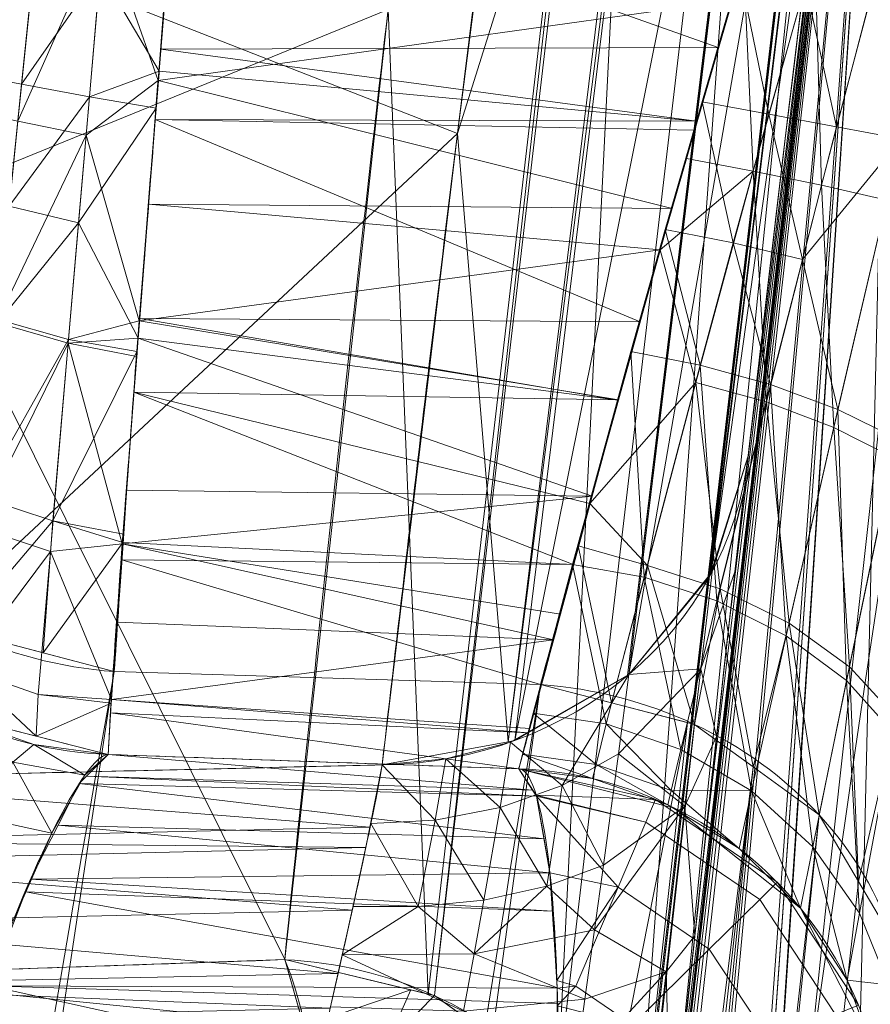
# Model space of a CAD drawing. Header units: millimetres. Extents: x -71 to 71, y -145 to 145.
# Tile 241 of 497: x -56.704 to -56.035, y 6.013 to 6.786. Entities that reach past the tile are written whole.
import ezdxf

# ---------------------------------------------------------------- set-up
doc = ezdxf.new("R2010")
doc.units = ezdxf.units.MM
doc.layers.add('1', color=7, linetype='CONTINUOUS')

msp = doc.modelspace()

# ---------------------------------------------------------------- linework, layer by layer
at = {"layer": '1', "color": 163, "linetype": 'Continuous', "lineweight": 13}
for p, q in [((-56.29443, 6.26392, 10.25511), (-56.62945, 6.27412, 10.24938)), ((-56.31161, 6.19778, 0), (-56.6342, 6.20904, 0)), ((-56.6342, 6.20904, 6.87179), (-56.6342, 6.20904, 0)), ((-56.31161, 6.19778, 0), (-56.31161, 6.19778, 6.82824))]:
    msp.add_line(p, q, dxfattribs=at)
at = {"layer": '1', "color": 163, "linetype": 'Continuous', "lineweight": 13, "extrusion": (-5.23961e-15, 1.15648e-14, -1)}
for centre, radius in [((0, 0, 144.00463), 61.01805), ((0, 0, 124.36979), 56.39529)]:
    msp.add_circle(centre, radius, dxfattribs=at)
at = {"layer": '1', "color": 163, "linetype": 'Continuous', "lineweight": 13}
msp.add_circle((0, 0, -145), 60.44338, dxfattribs=at)
at = {"layer": '1', "color": 163, "linetype": 'Continuous', "lineweight": 13, "extrusion": (-0.086746, -0.485243, -0.870066)}
msp.add_arc((-56.8855, 8.05137, -7.04975), 0.3, 83.16665, 180, dxfattribs=at)
at = {"layer": '1', "color": 163, "linetype": 'Continuous', "lineweight": 13, "extrusion": (-6.9592e-07, 2.43021e-08, -1)}
msp.add_arc((56.62373, 6.50886, 0.00004), 0.3, 272, 10.09416, dxfattribs=at)
at = {"layer": '1', "color": 163, "linetype": 'Continuous', "lineweight": 13, "extrusion": (-5.23961e-15, 1.15648e-14, -1)}
msp.add_arc((56.62373, 6.50886, -6.87179), 0.3, 272, 10.09416, dxfattribs=at)
at = {"layer": '1', "color": 163, "linetype": 'Continuous', "lineweight": 13, "extrusion": (-0.043873, -0.38217, 0.92305)}
msp.add_arc((-56.8, -8.94524, -21.4643), 0.3, 278.0507, 360, dxfattribs=at)
at = {"layer": '1', "color": 163, "linetype": 'Continuous', "lineweight": 13, "extrusion": (0.080491, 0.48569, 0.870417)}
msp.add_arc((56.52865, 7.97932, 7.43736), 0.3, 180, 276.20176, dxfattribs=at)
at = {"layer": '1', "color": 163, "linetype": 'Continuous', "lineweight": 13, "extrusion": (-1.16738e-07, -7.17124e-07, 1)}
msp.add_arc((-56.32208, 5.89796, 0), 0.3, 350.75416, 88, dxfattribs=at)
at = {"layer": '1', "color": 163, "linetype": 'Continuous', "lineweight": 13}
msp.add_arc((-56.32208, 5.89796, 6.82824), 0.3, 350.75416, 88, dxfattribs=at)
at = {"layer": '1', "color": 163, "linetype": 'Continuous', "lineweight": 13, "extrusion": (-0.990419, 0.034586, 0.133692)}
msp.add_arc((-3.92876, -0.78581, 56.89934), 0.3, 29.2775, 180, dxfattribs=at)
at = {"layer": '1', "color": 163, "linetype": 'Continuous', "lineweight": 13, "extrusion": (-0.039509, -0.386812, 0.921312)}
msp.add_arc((-56.8, -10.75058, -25.47324), 0.3, 360, 93.37432, dxfattribs=at)
at = {"layer": '1', "color": 163, "linetype": 'Continuous', "lineweight": 13, "extrusion": (-0.984819, -0.034391, 0.170143)}
msp.add_arc((-7.74007, -36.81973, 50.74544), 0.3, 0, 156.80298, dxfattribs=at)
at = {"layer": '1', "color": 163, "linetype": 'Continuous', "lineweight": 13}
for points, knots in [([(-56.5, 0, 18.81482), (-56.5, 0.85253, 18.81482), (-56.43969, 2.55754, 18.79919), (-56.08016, 5.94974, 18.70925), (-55.18827, 10.12383, 18.49387), (-53.45218, 14.92967, 18.08973), (-51.11648, 19.46228, 17.55493), (-48.25431, 23.65957, 16.89615), (-44.94083, 27.49542, 16.14452), (-41.24778, 30.94825, 15.33191), (-38.57396, 32.99249, 14.75639), (-37.19421, 33.94961, 14.46203)], [0, 0, 0, 0, 0.0625, 0.125, 0.25, 0.375, 0.5, 0.625, 0.75, 0.875, 1, 1, 1, 1]), ([(-56.32309, 7.54056, -31.08785), (-56.3541, 7.30003, -30.51496), (-56.38356, 7.05948, -29.942), (-56.44126, 6.5619, -28.75687), (-56.46928, 6.30488, -28.14468), (-56.49554, 6.04783, -27.53244)], [0, 0, 0, 0, 0.483511, 0.483511, 1, 1, 1, 1]), ([(-56.00922, 7.43084, -40.1881), (-56.38768, 4.57826, -40.186), (-56.64075, 0.13375, -40.18517), (-56.24041, -6.02094, -40.18873), (-55.54351, -10.71621, -40.19373), (-54.419, -15.45484, -40.20106), (-52.84663, -20.19211, -40.21073), (-50.8093, -24.88409, -40.22272), (-48.29613, -29.47759, -40.23704), (-45.29549, -33.91822, -40.25369), (-41.80192, -38.14185, -40.27267), (-37.8257, -42.09225, -40.29399), (-33.38333, -45.7042, -40.31763), (-28.49089, -48.9101, -40.34361), (-21.41016, -52.54962, -40.38134), (-15.53768, -54.48108, -40.41315), (-11.44577, -55.3284, -40.4359)], [0, 0, 0, 0, 0.125, 0.1875, 0.25, 0.3125, 0.375, 0.4375, 0.5, 0.5625, 0.625, 0.6875, 0.75, 0.8125, 0.875, 1, 1, 1, 1]), ([(-55.79206, 7.39856, -43.18009), (-56.02458, 5.64547, -43.17851), (-56.32217, 2.14528, -43.17632), (-56.27749, -3.08307, -43.1759), (-55.7447, -8.31717, -43.17833), (-54.72089, -13.50771, -43.18362), (-53.47375, -17.70598, -43.19032), (-52.24994, -20.97159, -43.197), (-51.21944, -23.37546, -43.20267), (-50.07212, -25.74001, -43.20902), (-48.38894, -28.83185, -43.21838), (-46.01474, -32.54916, -43.23166), (-42.79579, -36.67874, -43.24975), (-39.80591, -39.85509, -43.26661), (-37.22555, -42.23774, -43.2812), (-35.2025, -43.93723, -43.29266), (-33.10278, -45.54055, -43.30456), (-30.93842, -47.03881, -43.31684), (-28.72005, -48.42496, -43.32943), (-25.67963, -50.13476, -43.3467), (-22.51737, -51.63245, -43.36468), (-19.23183, -52.91447, -43.38338), (-15.89144, -54.03892, -43.4024), (-13.34178, -54.7035, -43.41692), (-11.63983, -55.06359, -43.42661)], [0, 0, 0, 0, 0.0625, 0.125, 0.1875, 0.25, 0.3125, 0.34375, 0.375, 0.40625, 0.4375, 0.5, 0.5625, 0.625, 0.65625, 0.6875, 0.71875, 0.75, 0.78125, 0.8125, 0.875, 0.90625, 0.9375, 1, 1, 1, 1]), ([(-56.00444, 7.24868), (-56.00444, 7.24868, -0.03511), (-56.00758, 7.24143, -0.10521), (-56.02326, 7.19981, -0.2392), (-56.05566, 7.10079, -0.38485), (-56.10774, 6.92666, -0.4981), (-56.16698, 6.72482, -0.53852), (-56.22439, 6.52205, -0.49962), (-56.2716, 6.34655, -0.38568), (-56.29827, 6.24644, -0.23968), (-56.30961, 6.20492, -0.10526), (-56.31161, 6.19778, -0.0351), (-56.31161, 6.19778)], [0, 0, 0, 0, 0.0625, 0.125, 0.25, 0.375, 0.5, 0.625, 0.75, 0.875, 0.9375, 1, 1, 1, 1]), ([(-56.29443, 6.26392, 10.25511), (-56.28692, 6.29242, 10.30639), (-56.2668, 6.3665, 10.39814), (-56.22609, 6.51399, 10.49236), (-56.17899, 6.68228, 10.5327), (-56.12865, 6.85386, 10.51852), (-56.08037, 7.0124, 10.44951), (-56.04021, 7.14246, 10.33263), (-56.01678, 7.21402, 10.20299), (-56.00635, 7.24361, 10.08859), (-56.00444, 7.24868, 10.02954), (-56.00444, 7.24868, 10)], [0, 0, 0, 0, 0.125, 0.25, 0.375, 0.5, 0.625, 0.75, 0.875, 0.9375, 1, 1, 1, 1]), ([(-56.6342, 6.20904), (-56.6342, 6.20904, -0.03345), (-56.63392, 6.21572, -0.10032), (-56.63173, 6.25468, -0.22896), (-56.62521, 6.34947, -0.37052), (-56.61196, 6.5193, -0.48377), (-56.59642, 6.71933, -0.5235), (-56.58013, 6.91931, -0.4838), (-56.5655, 7.08917, -0.37069), (-56.55859, 7.18363, -0.22892), (-56.5569, 7.22268, -0.10032), (-56.55683, 7.22939, -0.03345), (-56.55683, 7.22939)], [0, 0, 0, 0, 0.0625, 0.125, 0.25, 0.375, 0.5, 0.625, 0.75, 0.875, 0.9375, 1, 1, 1, 1]), ([(-56.41891, 6.20083, -23.36795), (-56.40678, 6.30654, -23.62326), (-56.39434, 6.41225, -23.87857), (-56.35448, 6.74301, -24.67746), (-56.326, 6.96806, -25.221), (-56.29614, 7.19308, -25.76448)], [0, 0, 0, 0, 0.319558, 0.319558, 1, 1, 1, 1]), ([(-56.62945, 6.27412, 10.24938), (-56.62945, 6.27411, 10.24936), (-56.62945, 6.2741, 10.24935), (-56.7402, 5.65453, 9.13843), (-56.83499, 5.03425, 8.02624), (-56.9929, 3.7928, 5.8003), (-57.05602, 3.17154, 4.68638), (-57.1119, 2.43849, 3.37203), (-57.1199, 2.32692, 3.172), (-57.12739, 2.21535, 2.97195)], [0, 0, 0, 0, 0.000007, 0.000007, 0.458826, 0.458826, 0.91765, 0.91765, 1, 1, 1, 1]), ([(-56.73657, 2.229, 3.02431), (-56.73103, 2.3318, 3.20854), (-56.72505, 2.43461, 3.39277), (-56.67988, 3.15922, 4.69127), (-56.6252, 3.78085, 5.80524), (-56.48387, 5.02311, 8.03145), (-56.3972, 5.64385, 9.14386), (-56.29444, 6.2639, 10.25507), (-56.29443, 6.26391, 10.25509), (-56.29443, 6.26392, 10.25511)], [0, 0, 0, 0, 0.076342, 0.076342, 0.538171, 0.538171, 0.999993, 0.999993, 1, 1, 1, 1]), ([(-56.6342, 6.20904, 6.87179), (-56.6521, 6.20967, 7.00938), (-56.69908, 6.11614, 7.13786), (-56.78295, 5.86541, 7.217), (-56.8145, 5.71988, 7.16157), (-56.81579, 5.65336, 7.04169)], [0, 0, 0, 0, 0.5, 0.5, 1, 1, 1, 1]), ([(-56.9041, 6.18948, -23.38485), (-56.80377, 6.19183, -23.38135), (-56.70344, 6.19417, -23.37786), (-56.54171, 6.19796, -23.37222), (-56.48031, 6.1994, -23.37008), (-56.41891, 6.20083, -23.36795)], [0, 0, 0, 0, 0.620355, 0.620355, 1, 1, 1, 1])]:
    msp.add_open_spline(points, degree=3, knots=knots, dxfattribs=at)
for points in [[(-56.4975, 0, -15.81462), (-56.49828, 2.48412, -15.81371), (-56.33594, 4.96823, -15.8128), (-56.00922, 7.43084, -15.8119)], [(-56.00922, 7.43084, -25.65028), (-56.05282, 7.10219, -24.85141), (-56.0935, 6.77316, -24.05255), (-56.13125, 6.4438, -23.25368)], [(-56.5, 0, -15.81462), (-56.50001, 2.51197, -14.9586), (-56.27881, 4.98782, -14.11209), (-55.85495, 7.40745, -13.2876)], [(-56.55683, 7.22939, 10), (-56.55683, 7.22939, 10.05605), (-56.55787, 7.2104, 10.16798), (-56.56373, 7.13031, 10.31818), (-56.57415, 7.00524, 10.43341), (-56.58631, 6.85022, 10.50303), (-56.5995, 6.68104, 10.51781), (-56.61271, 6.51585, 10.47833), (-56.62284, 6.37275, 10.38649), (-56.62749, 6.3015, 10.29826), (-56.62945, 6.27412, 10.24938)], [(-56.20731, 5.74104, -27.64889), (-56.15681, 6.23674, -28.83405), (-56.09972, 6.73177, -30.01922), (-56.03602, 7.22595, -31.20439)], [(-55.86788, 6.75016, -11.80996), (-55.97302, 6.19214, -12.1402), (-56.15721, 5.07276, -12.80332), (-56.35487, 3.38622, -13.80409), (-56.47359, 1.69452, -14.80862), (-56.5, 0.56488, -15.47936), (-56.5, 0, -15.81462)], [(-56.19183, 5.8931, -22.8847), (-56.1669, 6.13074, -22.88469), (-56.14185, 6.35228, -23.03143), (-56.13134, 6.44381, -23.25368)], [(-56.31161, 6.19778, 6.82824), (-56.41914, 6.20153, 6.84275), (-56.52667, 6.20529, 6.85727), (-56.6342, 6.20904, 6.87179)], [(-56.41891, 6.20083, -23.36795), (-56.42668, 6.15477, -23.25692), (-56.4519, 6.04311, -23.18398), (-56.47972, 5.92331, -23.18452)], [(-56.49554, 6.04783, -27.53244), (-56.61743, 6.04357, -27.51138), (-56.73932, 6.03932, -27.49032), (-56.86121, 6.03506, -27.46927)]]:
    msp.add_open_spline(points, degree=3, dxfattribs=at)
for points in [[(24.58454, 55.21777, -145), (-60.11226, -6.31805, -145), (-57.48507, 18.67803, -145)], [(24.58454, 55.21777, -145), (-35.52772, -48.89972, -145), (-52.3455, -30.22169, -145), (-60.11226, -6.31805, -145)], [(-60.68379, 6.37812, -144.00463), (-52.84319, 30.50903, -144.00463), (-52.3455, 30.22169, -145), (-60.11226, 6.31805, -145)], [(-54.13154, 0, -123.88345), (-51.48215, 16.72756, -123.88345), (-53.63511, 17.4271, -124.36979), (-56.39528, 0, -124.36979)], [(-53.85436, 8.64888, 33.56355), (-54.16802, 11.61452, 26.02735), (-56.31856, 1.03933, 24.85322)], [(-56.31856, 1.03933, 24.85322), (-54.16802, 11.61452, 26.02735), (-55.22529, 9.55675, 18.50467)], [(-55.53851, 9.79294, -124.36979), (-62.99786, 11.3444, -124.51795), (-62.41568, 2.68592, -124.47588)], [(-55.53851, -9.79294, -124.36979), (-55.53851, 9.79294, -124.36979), (-62.41568, 2.68592, -124.47588)], [(-55.22529, 9.55675, 18.50467), (-56.20156, 2.2368, 18.74215), (-56.31856, 1.03933, 24.85322)], [(-56.31856, 1.03933, 24.85322), (-55.92708, -1.76367, 30.57949), (-53.85436, 8.64888, 33.56355)], [(-56.5, 0, 18.81482), (-55.37807, 8.41129, 18.54184), (-56.47108, 1.44787, 10.76363)], [(-56.45956, 1.71205, 10.5824), (-56.47108, 1.44787, 10.76363), (-55.37807, 8.41129, 18.54184)], [(-56.45064, 1.89136, 10.31615), (-56.45956, 1.71205, 10.5824), (-55.37807, 8.41129, 18.54184)], [(-55.37807, 8.41129, 18.54184), (-55.88597, 6.65343, 10.8261), (-56.45064, 1.89136, 10.31615)], [(-56.41431, 6.79428, -29.31035), (-56.20891, 7.51237, -31.0935), (-56.38273, 6.02078, -27.53896)], [(-56.37769, 6.01957, -27.53925), (-56.38273, 6.02078, -27.53896), (-56.20891, 7.51237, -31.0935)], [(-56.37769, 6.01957, -27.53925), (-56.20891, 7.51237, -31.0935), (-56.20364, 7.51107, -31.09376)], [(-56.20364, 7.51107, -31.09376), (-56.28085, 5.95071, -27.56401), (-56.37769, 6.01957, -27.53925)], [(-56.20364, 7.51107, -31.09376), (-56.1061, 7.43998, -31.11833), (-56.28085, 5.95071, -27.56401)], [(-56.22086, 5.85251, -27.60267), (-56.28085, 5.95071, -27.56401), (-56.1061, 7.43998, -31.11833)], [(-56.1061, 7.43998, -31.11833), (-56.0469, 7.33929, -31.1574), (-56.22086, 5.85251, -27.60267)], [(-55.85495, 7.40745, -13.2876), (-56.00922, 7.43084, -15.8119), (-56.5, 0, -15.81462)], [(-56.40469, 3.25961, -22.88479), (-56.4975, 0, -15.81462), (-56.00922, 7.43084, -15.8119)], [(-56.49511, 0.539, -32.45649), (-56.00922, 7.43084, -40.1881), (-56.29814, -4.73695, -40.18814)], [(-56.49511, 0.539, -32.45649), (-56.49498, 0.75138, -32.41617), (-56.00922, 7.43084, -40.1881)], [(-56.41876, 3.02837, -32.4082), (-56.00922, 7.43084, -40.1881), (-56.49498, 0.75138, -32.41617)], [(-56.00922, 7.43084, -40.1881), (-56.41876, 3.02837, -32.4082), (-56.40469, 3.25961, -32.45656)], [(-56.00922, 7.43084, -40.1881), (-56.40469, 3.25961, -32.45656), (-56.26486, 5.14442, -32.4566)], [(-56.00922, 7.43084, -15.8119), (-56.19161, 5.89308, -22.8847), (-56.40469, 3.25961, -22.88479)], [(-56.26486, 5.14442, -32.4566), (-56.24541, 5.35736, -32.41618), (-56.00922, 7.43084, -40.1881)], [(-56.26145, -3.19189, -40.18814), (-56.00922, 7.43084, -40.1881), (-55.79206, 7.39856, -43.18013)], [(-56.24541, 5.35736, -32.41618), (-56.22534, 5.56403, -32.2807), (-56.00922, 7.43084, -40.1881)], [(-56.00922, 7.43084, -40.1881), (-56.22534, 5.56403, -32.2807), (-56.21251, 5.69253, -32.09246)], [(-56.00922, 7.43084, -31.69502), (-56.21251, 5.69253, -32.09246), (-56.20731, 5.74104, -31.85898)], [(-56.21251, 5.69253, -32.09246), (-56.00922, 7.43084, -31.69502), (-56.00922, 7.43084, -40.1881)], [(-56.02271, 7.3284, -31.44971), (-56.00922, 7.43084, -31.69502), (-56.20731, 5.74104, -31.85898)], [(-56.00922, 7.43084, -15.8119), (-56.16665, 6.12802, -22.9339), (-56.19161, 5.89308, -22.8847)], [(-56.00922, 7.43084, -15.8119), (-56.14675, 6.30781, -23.05401), (-56.16665, 6.12802, -22.9339)], [(-56.16045, 6.3522, -23.29299), (-56.13134, 6.44381, -23.25368), (-56.00922, 7.43084, -25.65028)], [(-56.00922, 7.43084, -25.65028), (-56.03941, 7.34067, -25.68927), (-56.16045, 6.3522, -23.29299)], [(-56.13125, 6.4438, -23.25368), (-56.14675, 6.30781, -23.05401), (-56.00922, 7.43084, -15.8119)], [(-56.00922, 7.43084, -15.8119), (-56.00922, 7.43084, -25.65028), (-56.13125, 6.4438, -23.25368)], [(-55.86141, 7.0788, -12.54878), (-55.85495, 7.40745, -13.2876), (-56.1776, 3.70227, -14.55161)], [(-55.79206, 7.39856, -43.18013), (-56.06467, -3.17777, -43.17713), (-56.26145, -3.19189, -40.18814)], [(-56.22507, 6.2718, -23.32935), (-56.04021, 7.33827, -25.6903), (-56.10415, 7.26204, -25.72538)], [(-56.22507, 6.2718, -23.32935), (-56.16124, 6.34968, -23.29407), (-56.04021, 7.33827, -25.6903)], [(-56.2203, 5.84775, -27.60464), (-56.22086, 5.85251, -27.60267), (-56.0469, 7.33929, -31.1574)], [(-56.0469, 7.33929, -31.1574), (-56.04642, 7.33429, -31.15947), (-56.2203, 5.84775, -27.60464)], [(-56.20756, 5.74107, -27.64889), (-56.2203, 5.84775, -27.60464), (-56.04642, 7.33429, -31.15947)], [(-56.04642, 7.33429, -31.15947), (-56.03602, 7.22595, -31.20439), (-56.20756, 5.74107, -27.64889)], [(-56.16124, 6.34968, -23.29407), (-56.16045, 6.3522, -23.29299), (-56.03941, 7.34067, -25.68927)], [(-56.03941, 7.34067, -25.68927), (-56.04021, 7.33827, -25.6903), (-56.16124, 6.34968, -23.29407)], [(-56.20731, 5.74104, -31.85898), (-56.03602, 7.22595, -31.20439), (-56.02271, 7.3284, -31.44971)], [(-56.31474, 6.21999, -23.35506), (-56.10526, 7.26141, -25.7257), (-56.19313, 7.21156, -25.75117)], [(-56.31474, 6.21999, -23.35506), (-56.22618, 6.27115, -23.32967), (-56.10526, 7.26141, -25.7257)], [(-56.10415, 7.26204, -25.72538), (-56.22618, 6.27115, -23.32967), (-56.22507, 6.2718, -23.32935)], [(-56.10415, 7.26204, -25.72538), (-56.10526, 7.26141, -25.7257), (-56.22618, 6.27115, -23.32967)], [(-56.41431, 6.79428, -29.31035), (-56.79068, 6.64092, -28.91281), (-56.71361, 7.24665, -30.35606)], [(-56.20731, 5.74104, -31.85898), (-56.20731, 5.74104, -27.64889), (-56.03602, 7.22595, -31.20439)], [(-56.19828, 7.21064, -25.75183), (-56.29614, 7.19308, -25.76448), (-56.35974, 6.69699, -24.56631)], [(-56.35974, 6.69699, -24.56631), (-56.32002, 6.21902, -23.35571), (-56.19828, 7.21064, -25.75183)], [(-56.19313, 7.21156, -25.75117), (-56.32002, 6.21902, -23.35571), (-56.31474, 6.21999, -23.35506)], [(-56.19313, 7.21156, -25.75117), (-56.19828, 7.21064, -25.75183), (-56.32002, 6.21902, -23.35571)], [(-56.82809, 6.88014, -25.05368), (-56.35974, 6.69699, -24.56631), (-56.29614, 7.19308, -25.76448)], [(-55.86141, 7.0788, -12.54878), (-56.33354, 3.54901, -14.17679), (-56.18406, 3.3738, -13.81305)], [(-56.1776, 3.70227, -14.55161), (-56.33354, 3.54901, -14.17679), (-55.86141, 7.0788, -12.54878)], [(-56.18406, 3.3738, -13.81305), (-55.86788, 6.75016, -11.80996), (-55.86141, 7.0788, -12.54878)], [(-56.68351, 6.91947, -0.44355), (-56.70231, 6.73581, -0.48638), (-56.75326, 6.74546, -0.45792)], [(-56.75326, 6.74546, -0.45792), (-56.73263, 6.91745, -0.41611), (-56.68351, 6.91947, -0.44355)], [(-56.64048, 6.82457, -0.49225), (-56.70231, 6.73581, -0.48638), (-56.68351, 6.91947, -0.44355)], [(-56.58073, 6.91062, -0.46755), (-56.59426, 6.74594, -0.50957), (-56.64048, 6.82457, -0.49225)], [(-56.15501, 6.76446, -0.5157), (-56.59283, 6.76332, -0.50514), (-56.58034, 6.9153, -0.46636)], [(-56.58034, 6.9153, -0.46636), (-56.11875, 6.88852, -0.49853), (-56.15501, 6.76446, -0.5157)], [(-56.00697, 6.91024, -0.51072), (-56.06188, 6.70215, -0.54929), (-56.08628, 6.81406, -0.52285)], [(-56.01101, 6.69271, -0.57779), (-56.06188, 6.70215, -0.54929), (-56.00697, 6.91024, -0.51072)], [(-56.35974, 6.69699, -24.56631), (-56.82809, 6.88014, -25.05368), (-56.9041, 6.18948, -23.38485)], [(-56.68912, 6.86398, 10.46589), (-56.73881, 6.86568, 10.4376), (-56.75649, 6.718, 10.45741)], [(-56.75649, 6.718, 10.45741), (-56.70526, 6.70659, 10.48553), (-56.68912, 6.86398, 10.46589)], [(-56.6373, 6.85922, 10.48413), (-56.68912, 6.86398, 10.46589), (-56.70526, 6.70659, 10.48553)], [(-56.70526, 6.70659, 10.48553), (-56.65163, 6.69554, 10.50228), (-56.6373, 6.85922, 10.48413)], [(-56.6373, 6.85922, 10.48413), (-56.65163, 6.69554, 10.50228), (-56.59496, 6.73867, 10.50985)], [(-56.59496, 6.73867, 10.50985), (-56.58635, 6.84945, 10.48231), (-56.6373, 6.85922, 10.48413)], [(-56.12733, 6.66736, 10.52816), (-56.07888, 6.84069, 10.51866), (-56.13503, 6.83159, 10.51394)], [(-56.07888, 6.84069, 10.51866), (-56.12733, 6.66736, 10.52816), (-56.07361, 6.65631, 10.54502)], [(-56.07361, 6.65631, 10.54502), (-56.02708, 6.83531, 10.53694), (-56.07888, 6.84069, 10.51866)], [(-56.13503, 6.83159, 10.51394), (-56.17969, 6.67723, 10.51251), (-56.12733, 6.66736, 10.52816)], [(-56.02708, 6.83531, 10.53694), (-56.07361, 6.65631, 10.54502), (-56.02229, 6.64464, 10.5732)], [(-56.64048, 6.82457, -0.49225), (-56.64902, 6.72584, -0.50364), (-56.70231, 6.73581, -0.48638)], [(-56.64902, 6.72584, -0.50364), (-56.64048, 6.82457, -0.49225), (-56.59426, 6.74594, -0.50957)], [(-56.11509, 6.71203, -0.53196), (-56.16752, 6.72179, -0.52524), (-56.13768, 6.82211, -0.51487)], [(-56.13768, 6.82211, -0.51487), (-56.08628, 6.81406, -0.52285), (-56.11509, 6.71203, -0.53196)], [(-56.06188, 6.70215, -0.54929), (-56.11509, 6.71203, -0.53196), (-56.08628, 6.81406, -0.52285)], [(-56.14378, 6.80134, 10.51366), (-56.59045, 6.79672, 10.49542), (-56.59496, 6.73867, 10.50985)], [(-56.59496, 6.73867, 10.50985), (-56.19106, 6.63796, 10.51215), (-56.14378, 6.80134, 10.51366)], [(-56.79068, 6.64092, -28.91281), (-56.41431, 6.79428, -29.31035), (-56.49554, 6.04783, -27.53244)], [(-56.38273, 6.02078, -27.53896), (-56.49554, 6.04783, -27.53244), (-56.41431, 6.79428, -29.31035)], [(-56.17193, 6.70655, -0.52371), (-56.59426, 6.74594, -0.50957), (-56.59283, 6.76332, -0.50514)], [(-56.59283, 6.76332, -0.50514), (-56.15501, 6.76446, -0.5157), (-56.17193, 6.70655, -0.52371)], [(-56.59426, 6.74594, -0.50957), (-56.59651, 6.71696, -0.50497), (-56.64902, 6.72584, -0.50364)], [(-56.17193, 6.70655, -0.52371), (-56.59721, 6.70806, -0.50355), (-56.59426, 6.74594, -0.50957)], [(-55.86788, 6.75016, -11.80996), (-56.5, 0, -15.81462), (-55.93993, 6.356, -0.76468)], [(-56.75326, 6.74546, -0.45792), (-56.70231, 6.73581, -0.48638), (-56.71196, 6.63994, -0.47878)], [(-56.60984, 6.54985, 10.4813), (-56.59496, 6.73867, 10.50985), (-56.65163, 6.69554, 10.50228)], [(-56.59496, 6.73867, 10.50985), (-56.60262, 6.64142, 10.49515), (-56.19106, 6.63796, 10.51215)], [(-56.71196, 6.63994, -0.47878), (-56.70231, 6.73581, -0.48638), (-56.64902, 6.72584, -0.50364)], [(-56.64902, 6.72584, -0.50364), (-56.65752, 6.62667, -0.49437), (-56.71196, 6.63994, -0.47878)], [(-56.65752, 6.62667, -0.49437), (-56.64902, 6.72584, -0.50364), (-56.59651, 6.71696, -0.50497)], [(-56.59651, 6.71696, -0.50497), (-56.61059, 6.53606, -0.47624), (-56.65752, 6.62667, -0.49437)], [(-56.14304, 6.61097, -0.51946), (-56.19654, 6.62159, -0.51429), (-56.16752, 6.72179, -0.52524)], [(-56.16752, 6.72179, -0.52524), (-56.11509, 6.71203, -0.53196), (-56.14304, 6.61097, -0.51946)], [(-56.21622, 6.54903, -0.48543), (-56.60938, 6.55169, -0.47872), (-56.59721, 6.70806, -0.50355)], [(-56.59721, 6.70806, -0.50355), (-56.174, 6.69947, -0.52469), (-56.21622, 6.54903, -0.48543)], [(-56.59721, 6.70806, -0.50355), (-56.17193, 6.70655, -0.52371), (-56.174, 6.69947, -0.52469)], [(-56.0887, 6.59807, -0.5354), (-56.14304, 6.61097, -0.51946), (-56.11509, 6.71203, -0.53196)], [(-56.11509, 6.71203, -0.53196), (-56.06188, 6.70215, -0.54929), (-56.0887, 6.59807, -0.5354)], [(-56.65163, 6.69554, 10.50228), (-56.70526, 6.70659, 10.48553), (-56.72103, 6.5509, 10.45336)], [(-56.0887, 6.59807, -0.5354), (-56.06188, 6.70215, -0.54929), (-56.01101, 6.69271, -0.57779)], [(-56.9041, 6.18948, -23.38485), (-56.41891, 6.20083, -23.36795), (-56.35974, 6.69699, -24.56631)], [(-56.72103, 6.5509, 10.45336), (-56.66555, 6.53503, 10.46679), (-56.65163, 6.69554, 10.50228)], [(-56.65163, 6.69554, 10.50228), (-56.66555, 6.53503, 10.46679), (-56.60984, 6.54985, 10.4813)], [(-56.35974, 6.69699, -24.56631), (-56.41891, 6.20083, -23.36795), (-56.32002, 6.21902, -23.35571)], [(-56.01101, 6.69271, -0.57779), (-56.06083, 6.48012, -0.52687), (-56.0887, 6.59807, -0.5354)], [(-56.01445, 6.45726, -0.56294), (-56.06083, 6.48012, -0.52687), (-56.01101, 6.69271, -0.57779)], [(-56.12733, 6.66736, 10.52816), (-56.17969, 6.67723, 10.51251), (-56.20047, 6.60544, 10.51185)], [(-56.20047, 6.60544, 10.51185), (-56.17237, 6.50139, 10.48196), (-56.12733, 6.66736, 10.52816)], [(-56.12733, 6.66736, 10.52816), (-56.17237, 6.50139, 10.48196), (-56.1168, 6.48601, 10.49572)], [(-56.1168, 6.48601, 10.49572), (-56.07361, 6.65631, 10.54502), (-56.12733, 6.66736, 10.52816)], [(-56.45064, 1.89136, 10.31615), (-55.88597, 6.65343, 10.8261), (-55.94293, 6.33904, 10.7553)], [(-56.07361, 6.65631, 10.54502), (-56.1168, 6.48601, 10.49572), (-56.06386, 6.46602, 10.52072)], [(-56.06386, 6.46602, 10.52072), (-56.02229, 6.64464, 10.5732), (-56.07361, 6.65631, 10.54502)], [(-56.49554, 6.04783, -27.53244), (-56.86121, 6.03506, -27.46927), (-56.79068, 6.64092, -28.91281)], [(-56.72117, 6.54818, -0.45222), (-56.71196, 6.63994, -0.47878), (-56.65752, 6.62667, -0.49437)], [(-56.20047, 6.60544, 10.51185), (-56.60262, 6.64142, 10.49515), (-56.60984, 6.54985, 10.4813)], [(-56.20047, 6.60544, 10.51185), (-56.19106, 6.63796, 10.51215), (-56.60262, 6.64142, 10.49515)], [(-56.02229, 6.64464, 10.5732), (-56.06386, 6.46602, 10.52072), (-56.01741, 6.4423, 10.55642)], [(-56.65752, 6.62667, -0.49437), (-56.6656, 6.5323, -0.46559), (-56.72117, 6.54818, -0.45222)], [(-56.6656, 6.5323, -0.46559), (-56.65752, 6.62667, -0.49437), (-56.61059, 6.53606, -0.47624)], [(-56.16907, 6.51495, -0.48724), (-56.22358, 6.52577, -0.48346), (-56.19654, 6.62159, -0.51429)], [(-56.19654, 6.62159, -0.51429), (-56.14304, 6.61097, -0.51946), (-56.16907, 6.51495, -0.48724)], [(-56.11364, 6.49965, -0.50145), (-56.16907, 6.51495, -0.48724), (-56.14304, 6.61097, -0.51946)], [(-56.14304, 6.61097, -0.51946), (-56.0887, 6.59807, -0.5354), (-56.11364, 6.49965, -0.50145)], [(-56.60984, 6.54985, 10.4813), (-56.2331, 6.4878, 10.45687), (-56.20047, 6.60544, 10.51185)], [(-56.17237, 6.50139, 10.48196), (-56.20047, 6.60544, 10.51185), (-56.25574, 6.40619, 10.41873)], [(-56.06083, 6.48012, -0.52687), (-56.11364, 6.49965, -0.50145), (-56.0887, 6.59807, -0.5354)], [(-56.73721, 6.38776, -0.34859), (-56.72117, 6.54818, -0.45222), (-56.6656, 6.5323, -0.46559)], [(-56.66555, 6.53503, 10.46679), (-56.72103, 6.5509, 10.45336), (-56.73501, 6.41145, 10.37198)], [(-56.66555, 6.53503, 10.46679), (-56.61162, 6.52553, 10.46674), (-56.60984, 6.54985, 10.4813)], [(-56.60984, 6.54985, 10.4813), (-56.61396, 6.4937, 10.44768), (-56.2331, 6.4878, 10.45687)], [(-56.61059, 6.53606, -0.47624), (-56.60938, 6.55169, -0.47872), (-56.23354, 6.4873, -0.46931)], [(-56.60938, 6.55169, -0.47872), (-56.21622, 6.54903, -0.48543), (-56.23354, 6.4873, -0.46931)], [(-56.6656, 6.5323, -0.46559), (-56.67961, 6.36856, -0.35687), (-56.73721, 6.38776, -0.34859)], [(-56.73501, 6.41145, 10.37198), (-56.67778, 6.39252, 10.38137), (-56.66555, 6.53503, 10.46679)], [(-56.62313, 6.37453, -0.37614), (-56.67961, 6.36856, -0.35687), (-56.6656, 6.5323, -0.46559)], [(-56.61162, 6.52553, 10.46674), (-56.66555, 6.53503, 10.46679), (-56.67778, 6.39252, 10.38137)], [(-56.61059, 6.53606, -0.47624), (-56.6117, 6.5218, -0.4674), (-56.6656, 6.5323, -0.46559)], [(-56.6656, 6.5323, -0.46559), (-56.6117, 6.5218, -0.4674), (-56.62313, 6.37453, -0.37614)], [(-56.25384, 6.41203, -0.40956), (-56.61986, 6.41662, -0.40222), (-56.61059, 6.53606, -0.47624)], [(-56.61059, 6.53606, -0.47624), (-56.23354, 6.4873, -0.46931), (-56.25384, 6.41203, -0.40956)], [(-56.67778, 6.39252, 10.38137), (-56.62215, 6.38225, 10.38096), (-56.61162, 6.52553, 10.46674)], [(-56.21313, 6.34834, -0.37198), (-56.26938, 6.35832, -0.37062), (-56.22358, 6.52577, -0.48346)], [(-56.22358, 6.52577, -0.48346), (-56.16907, 6.51495, -0.48724), (-56.21313, 6.34834, -0.37198)], [(-56.15583, 6.32976, -0.38174), (-56.21313, 6.34834, -0.37198), (-56.16907, 6.51495, -0.48724)], [(-56.16907, 6.51495, -0.48724), (-56.11364, 6.49965, -0.50145), (-56.15583, 6.32976, -0.38174)], [(-56.25574, 6.40619, 10.41873), (-56.21052, 6.35755, 10.38615), (-56.17237, 6.50139, 10.48196)], [(-56.17237, 6.50139, 10.48196), (-56.21052, 6.35755, 10.38615), (-56.15333, 6.33912, 10.39579)], [(-56.15333, 6.33912, 10.39579), (-56.1168, 6.48601, 10.49572), (-56.17237, 6.50139, 10.48196)], [(-56.10138, 6.30236, -0.40069), (-56.15583, 6.32976, -0.38174), (-56.11364, 6.49965, -0.50145)], [(-56.11364, 6.49965, -0.50145), (-56.06083, 6.48012, -0.52687), (-56.10138, 6.30236, -0.40069)], [(-56.61396, 6.4937, 10.44768), (-56.62263, 6.37568, 10.37703), (-56.26873, 6.35843, 10.36381)], [(-56.26873, 6.35843, 10.36381), (-56.25574, 6.40619, 10.41873), (-56.61396, 6.4937, 10.44768)], [(-56.25574, 6.40619, 10.41873), (-56.2331, 6.4878, 10.45687), (-56.61396, 6.4937, 10.44768)], [(-56.1168, 6.48601, 10.49572), (-56.15333, 6.33912, 10.39579), (-56.09899, 6.31221, 10.41516)], [(-56.09899, 6.31221, 10.41516), (-56.06386, 6.46602, 10.52072), (-56.1168, 6.48601, 10.49572)], [(-56.05401, 6.26718, -0.42847), (-56.10138, 6.30236, -0.40069), (-56.06083, 6.48012, -0.52687)], [(-56.06083, 6.48012, -0.52687), (-56.01445, 6.45726, -0.56294), (-56.05401, 6.26718, -0.42847)], [(-56.06386, 6.46602, 10.52072), (-56.09899, 6.31221, 10.41516), (-56.05169, 6.27782, 10.44393)], [(-56.05169, 6.27782, 10.44393), (-56.01741, 6.4423, 10.55642), (-56.06386, 6.46602, 10.52072)], [(-56.01735, 6.22643, -0.46341), (-56.05401, 6.26718, -0.42847), (-56.01445, 6.45726, -0.56294)], [(-56.16853, 6.27631, -23.16781), (-56.14172, 6.35256, -23.10226), (-56.13134, 6.44381, -23.25368), (-56.15968, 6.35259, -23.29279)], [(-56.01741, 6.4423, 10.55642), (-56.05169, 6.27782, 10.44393), (-56.01504, 6.23814, 10.48039)], [(-56.62313, 6.37453, -0.37614), (-56.61986, 6.41662, -0.40222), (-56.25384, 6.41203, -0.40956)], [(-56.67778, 6.39252, 10.38137), (-56.73501, 6.41145, 10.37198), (-56.75101, 6.30607, 10.24368)], [(-56.25384, 6.41203, -0.40956), (-56.27884, 6.3193, -0.33595), (-56.62313, 6.37453, -0.37614)], [(-56.25574, 6.40619, 10.41873), (-56.26481, 6.37286, 10.3804), (-56.21052, 6.35755, 10.38615)], [(-56.75101, 6.30607, 10.24368), (-56.6854, 6.28882, 10.24676), (-56.67778, 6.39252, 10.38137)], [(-56.62263, 6.37568, 10.37703), (-56.67778, 6.39252, 10.38137), (-56.6854, 6.28882, 10.24676)], [(-56.62263, 6.37568, 10.37703), (-56.62215, 6.38225, 10.38096), (-56.67778, 6.39252, 10.38137)], [(-56.74827, 6.27678, -0.18923), (-56.73721, 6.38776, -0.34859), (-56.67961, 6.36856, -0.35687)], [(-56.6854, 6.28882, 10.24676), (-56.62945, 6.27412, 10.24938), (-56.62263, 6.37568, 10.37703)], [(-56.67961, 6.36856, -0.35687), (-56.62313, 6.37453, -0.37614), (-56.63175, 6.25233, -0.20563)], [(-56.28422, 6.29923, -0.30101), (-56.62746, 6.31311, -0.29044), (-56.62313, 6.37453, -0.37614)], [(-56.62263, 6.37568, 10.37703), (-56.62354, 6.36205, 10.3599), (-56.26873, 6.35843, 10.36381)], [(-56.62313, 6.37453, -0.37614), (-56.27884, 6.3193, -0.33595), (-56.28422, 6.29923, -0.30101)], [(-56.67961, 6.36856, -0.35687), (-56.68922, 6.25621, -0.19278), (-56.74827, 6.27678, -0.18923)], [(-56.63175, 6.25233, -0.20563), (-56.68922, 6.25621, -0.19278), (-56.67961, 6.36856, -0.35687)], [(-56.26481, 6.37286, 10.3804), (-56.29443, 6.26392, 10.25511), (-56.23873, 6.24953, 10.25799)], [(-56.23873, 6.24953, 10.25799), (-56.21052, 6.35755, 10.38615), (-56.26481, 6.37286, 10.3804)], [(-56.62354, 6.36205, 10.3599), (-56.62945, 6.27412, 10.24938), (-56.29443, 6.26392, 10.25511)], [(-56.29443, 6.26392, 10.25511), (-56.26873, 6.35843, 10.36381), (-56.62354, 6.36205, 10.3599)], [(-55.98583, 6.09131, -0.58402), (-55.93993, 6.356, -0.76468), (-56.5, 0, -15.81462)], [(-56.2428, 6.23306, -0.20348), (-56.30028, 6.24161, -0.20379), (-56.26938, 6.35832, -0.37062)], [(-56.26938, 6.35832, -0.37062), (-56.21313, 6.34834, -0.37198), (-56.2428, 6.23306, -0.20348)], [(-56.21052, 6.35755, 10.38615), (-56.23873, 6.24953, 10.25799), (-56.17355, 6.2327, 10.26135)], [(-56.16853, 6.27631, -23.16781), (-56.15968, 6.35259, -23.29279), (-56.22507, 6.2718, -23.32935)], [(-56.17355, 6.2327, 10.26135), (-56.15333, 6.33912, 10.39579), (-56.21052, 6.35755, 10.38615)], [(-56.15618, 6.22325, -22.98584), (-56.14172, 6.35256, -23.10226), (-56.16853, 6.27631, -23.16781)], [(-56.1842, 6.21287, -0.20802), (-56.2428, 6.23306, -0.20348), (-56.21313, 6.34834, -0.37198)], [(-56.21313, 6.34834, -0.37198), (-56.15583, 6.32976, -0.38174), (-56.1842, 6.21287, -0.20802)], [(-56.45064, 1.89136, 10.31615), (-55.94293, 6.33904, 10.7553), (-55.98956, 6.06923, 10.56381)], [(-56.15333, 6.33912, 10.39579), (-56.17355, 6.2327, 10.26135), (-56.12742, 6.19921, 10.27577)], [(-56.12742, 6.19921, 10.27577), (-56.09899, 6.31221, 10.41516), (-56.15333, 6.33912, 10.39579)], [(-56.1286, 6.18037, -0.21798), (-56.1842, 6.21287, -0.20802), (-56.15583, 6.32976, -0.38174)], [(-56.15583, 6.32976, -0.38174), (-56.10138, 6.30236, -0.40069), (-56.1286, 6.18037, -0.21798)], [(-56.63175, 6.25233, -0.20563), (-56.62746, 6.31311, -0.29044), (-56.28422, 6.29923, -0.30101)], [(-56.09899, 6.31221, 10.41516), (-56.12742, 6.19921, 10.27577), (-56.07548, 6.16151, 10.29201)], [(-56.07548, 6.16151, 10.29201), (-56.05169, 6.27782, 10.44393), (-56.09899, 6.31221, 10.41516)], [(-56.93482, 4.2464, 6.61362), (-56.62945, 6.27412, 10.24938), (-56.7432, 6.30401, 10.24405)], [(-56.28422, 6.29923, -0.30101), (-56.30294, 6.2294, -0.17948), (-56.63175, 6.25233, -0.20563)], [(-56.08055, 6.13661, -0.23323), (-56.1286, 6.18037, -0.21798), (-56.10138, 6.30236, -0.40069)], [(-56.10138, 6.30236, -0.40069), (-56.05401, 6.26718, -0.42847), (-56.08055, 6.13661, -0.23323)], [(-56.57173, 4.24796, 6.64234), (-56.29443, 6.26392, 10.25511), (-56.62945, 6.27412, 10.24938), (-56.93482, 4.2464, 6.61362)], [(-56.69092, 6.22346, 0), (-56.7577, 6.24044, 0), (-56.74827, 6.27678, -0.18923)], [(-56.74827, 6.27678, -0.18923), (-56.68922, 6.25621, -0.19278), (-56.69092, 6.22346, 0)], [(-56.18098, 6.16852, -23.07277), (-56.16853, 6.27631, -23.16781), (-56.23321, 6.20963, -23.22897)], [(-56.22507, 6.2718, -23.32935), (-56.23321, 6.20963, -23.22897), (-56.16853, 6.27631, -23.16781)], [(-56.16853, 6.27631, -23.16781), (-56.18098, 6.16852, -23.07277), (-56.15618, 6.22325, -22.98584)], [(-56.05169, 6.27782, 10.44393), (-56.07548, 6.16151, 10.29201), (-56.04463, 6.10919, 10.31835)], [(-56.04463, 6.10919, 10.31835), (-56.01504, 6.23814, 10.48039), (-56.05169, 6.27782, 10.44393)], [(-56.27735, 6.18477, -23.25363), (-56.22507, 6.2718, -23.32935), (-56.31801, 6.21882, -23.35571)], [(-56.27735, 6.18477, -23.25363), (-56.23321, 6.20963, -23.22897), (-56.22507, 6.2718, -23.32935)], [(-56.04392, 6.08445, -0.25281), (-56.08055, 6.13661, -0.23323), (-56.05401, 6.26718, -0.42847)], [(-56.05401, 6.26718, -0.42847), (-56.01735, 6.22643, -0.46341), (-56.04392, 6.08445, -0.25281)], [(-56.17905, 6.23412, 10.26107), (-56.29443, 6.26392, 10.25511), (-56.57173, 4.24796, 6.64234)], [(-56.69092, 6.22346, 0), (-56.68922, 6.25621, -0.19278), (-56.63192, 6.24928, -0.19112)], [(-56.63175, 6.25233, -0.20563), (-56.63192, 6.24928, -0.19112), (-56.68922, 6.25621, -0.19278)], [(-56.30387, 6.22602, -0.16028), (-56.63235, 6.2418, -0.15561), (-56.63175, 6.25233, -0.20563)], [(-56.63175, 6.25233, -0.20563), (-56.30294, 6.2294, -0.17948), (-56.30387, 6.22602, -0.16028)], [(-56.63192, 6.24928, -0.19112), (-56.63421, 6.20904, 0), (-56.69092, 6.22346, 0)], [(-56.63421, 6.20904, 0), (-56.63421, 6.20904, 6.87179), (-56.7577, 6.24044, 6.87179), (-56.7577, 6.24044, 0)], [(-56.75216, 6.23774, 6.87179), (-56.69259, 6.21687, 6.87179), (-56.70908, 6.20288, 6.97237)], [(-56.31161, 6.19778, 0), (-56.63421, 6.20904, 0), (-56.63235, 6.2418, -0.15561)], [(-56.63235, 6.2418, -0.15561), (-56.30387, 6.22602, -0.16028), (-56.31161, 6.19778, 0)], [(-56.25085, 6.20123, -0.10493), (-56.30868, 6.2092, -0.10545), (-56.30028, 6.24161, -0.20379)], [(-56.30028, 6.24161, -0.20379), (-56.2428, 6.23306, -0.20348), (-56.25085, 6.20123, -0.10493)], [(-56.01504, 6.23814, 10.48039), (-56.04463, 6.10919, 10.31835), (-56.01723, 6.06271, 10.34175)], [(-56.62646, 2.20478, 3.03451), (-56.17905, 6.23412, 10.26107), (-56.57173, 4.24796, 6.64234)], [(-56.17355, 6.2327, 10.26135), (-56.17905, 6.23412, 10.26107), (-56.62646, 2.20478, 3.03451)], [(-56.17355, 6.2327, 10.26135), (-56.62646, 2.20478, 3.03451), (-56.62185, 2.20377, 3.03494)], [(-56.62185, 2.20377, 3.03494), (-56.12742, 6.19921, 10.27577), (-56.17355, 6.2327, 10.26135)], [(-56.19187, 6.18073, -0.107), (-56.25085, 6.20123, -0.10493), (-56.2428, 6.23306, -0.20348)], [(-56.2428, 6.23306, -0.20348), (-56.1842, 6.21287, -0.20802), (-56.19187, 6.18073, -0.107)], [(-56.17334, 6.06653, -22.91109), (-56.15618, 6.22325, -22.98584), (-56.18098, 6.16852, -23.07277)], [(-56.02091, 6.02793, -0.27517), (-56.04392, 6.08445, -0.25281), (-56.01735, 6.22643, -0.46341)], [(-56.65255, 6.19283, 6.97203), (-56.70908, 6.20288, 6.97237), (-56.69259, 6.21687, 6.87179)], [(-56.69259, 6.21687, 6.87179), (-56.63421, 6.20904, 6.87179), (-56.65255, 6.19283, 6.97203)], [(-56.32631, 6.16727, -23.27267), (-56.31801, 6.21882, -23.35571), (-56.36877, 6.20555, -23.36361)], [(-56.31801, 6.21882, -23.35571), (-56.32631, 6.16727, -23.27267), (-56.27735, 6.18477, -23.25363)], [(-56.19187, 6.18073, -0.107), (-56.1842, 6.21287, -0.20802), (-56.1286, 6.18037, -0.21798)], [(-56.30071, 6.18108, 6.91323), (-56.65122, 6.19205, 6.96015), (-56.63421, 6.20904, 6.87179)], [(-56.63421, 6.20904, 6.87179), (-56.31161, 6.19778, 6.82824), (-56.30071, 6.18108, 6.91323)], [(-56.31161, 6.19778, 0), (-56.31161, 6.19778, 6.82824), (-56.63421, 6.20904, 6.87179), (-56.63421, 6.20904, 0)], [(-56.37733, 6.15746, -23.28554), (-56.36877, 6.20555, -23.36361), (-56.41891, 6.20083, -23.36795)], [(-56.36877, 6.20555, -23.36361), (-56.37733, 6.15746, -23.28554), (-56.32631, 6.16727, -23.27267)], [(-56.25363, 6.19005, 0), (-56.31161, 6.19778, 0), (-56.30868, 6.2092, -0.10545)], [(-56.30868, 6.2092, -0.10545), (-56.25085, 6.20123, -0.10493), (-56.25363, 6.19005, 0)], [(-56.24511, 6.12204, -23.15358), (-56.23321, 6.20963, -23.22897), (-56.27735, 6.18477, -23.25363)], [(-56.23321, 6.20963, -23.22897), (-56.24511, 6.12204, -23.15358), (-56.18098, 6.16852, -23.07277)], [(-56.4286, 6.15185, -23.29534), (-56.41891, 6.20083, -23.36795), (-56.9041, 6.18948, -23.38485)], [(-56.6786, 6.14716, 7.06137), (-56.7329, 6.15894, 7.06402), (-56.70908, 6.20288, 6.97237)], [(-56.70908, 6.20288, 6.97237), (-56.65255, 6.19283, 6.97203), (-56.6786, 6.14716, 7.06137)], [(-56.62185, 2.20377, 3.03494), (-56.57665, 2.1745, 3.04992), (-56.12742, 6.19921, 10.27577)], [(-56.12742, 6.19921, 10.27577), (-56.57665, 2.1745, 3.04992), (-56.52647, 2.142, 3.06654)], [(-56.52647, 2.142, 3.06654), (-56.07548, 6.16151, 10.29201), (-56.12742, 6.19921, 10.27577)], [(-56.41891, 6.20083, -23.36795), (-56.42778, 6.15489, -23.29237), (-56.37733, 6.15746, -23.28554)], [(-56.1891, 6.16688, 0), (-56.1891, 6.16688, 6.82824), (-56.31161, 6.19778, 6.82824), (-56.31161, 6.19778, 0)], [(-56.29803, 6.17696, 6.93419), (-56.31161, 6.19778, 6.82824), (-56.20402, 6.17376, 6.82824)], [(-56.1945, 6.16948, 0), (-56.25363, 6.19005, 0), (-56.25085, 6.20123, -0.10493)], [(-56.25085, 6.20123, -0.10493), (-56.19187, 6.18073, -0.107), (-56.1945, 6.16948, 0)], [(-56.9041, 6.18948, -23.38485), (-56.9055, 6.14085, -23.31184), (-56.4286, 6.15185, -23.29534)], [(-56.29763, 6.17634, 6.93736), (-56.65693, 6.18635, 6.9898), (-56.65122, 6.19205, 6.96015)], [(-56.65122, 6.19205, 6.96015), (-56.30071, 6.18108, 6.91323), (-56.29763, 6.17634, 6.93736)], [(-56.29175, 6.14283, 6.98955), (-56.6736, 6.15362, 7.03933), (-56.65693, 6.18635, 6.9898)], [(-56.29763, 6.17634, 6.93736), (-56.29175, 6.14283, 6.98955), (-56.65693, 6.18635, 6.9898)], [(-56.28954, 6.10551, -23.18582), (-56.27735, 6.18477, -23.25363), (-56.32631, 6.16727, -23.27267)], [(-56.27735, 6.18477, -23.25363), (-56.28954, 6.10551, -23.18582), (-56.24511, 6.12204, -23.15358)], [(-56.20402, 6.17376, 6.82824), (-56.21164, 6.15595, 6.9343), (-56.29803, 6.17696, 6.93419)], [(-56.29763, 6.17634, 6.93736), (-56.29803, 6.17696, 6.93419), (-56.21164, 6.15595, 6.9343)], [(-56.29763, 6.17634, 6.93736), (-56.21164, 6.15595, 6.9343), (-56.23353, 6.10482, 7.02665)], [(-56.23353, 6.10482, 7.02665), (-56.28706, 6.11605, 7.03124), (-56.29763, 6.17634, 6.93736)], [(-56.20402, 6.17376, 6.82824), (-56.10846, 6.1086, 6.82824), (-56.12226, 6.095, 6.9343), (-56.21164, 6.15595, 6.9343)], [(-56.13847, 6.13521, 0), (-56.1945, 6.16948, 0), (-56.19187, 6.18073, -0.107)], [(-56.1286, 6.18037, -0.21798), (-56.13847, 6.13521, 0), (-56.19187, 6.18073, -0.107)], [(-56.09018, 6.08829, 0), (-56.13847, 6.13521, 0), (-56.1286, 6.18037, -0.21798)], [(-56.1286, 6.18037, -0.21798), (-56.08055, 6.13661, -0.23323), (-56.09018, 6.08829, 0)], [(-56.33905, 6.09463, -23.21033), (-56.32631, 6.16727, -23.27267), (-56.37733, 6.15746, -23.28554)], [(-56.32631, 6.16727, -23.27267), (-56.33905, 6.09463, -23.21033), (-56.28954, 6.10551, -23.18582)], [(-56.18098, 6.16852, -23.07277), (-56.24511, 6.12204, -23.15358), (-56.25211, 6.07114, -23.12639)], [(-56.25211, 6.07114, -23.12639), (-56.19586, 6.03838, -23.01269), (-56.18098, 6.16852, -23.07277)], [(-56.18098, 6.16852, -23.07277), (-56.19586, 6.03838, -23.01269), (-56.17334, 6.06653, -22.91109)], [(-56.09018, 6.08829, 0), (-56.09018, 6.08829, 6.82824), (-56.1891, 6.16688, 6.82824), (-56.1891, 6.16688, 0)], [(-56.7329, 6.15894, 7.06402), (-56.6786, 6.14716, 7.06137), (-56.70915, 6.07786, 7.13233)], [(-56.07548, 6.16151, 10.29201), (-56.52647, 2.142, 3.06654), (-56.49423, 2.0953, 3.09164)], [(-56.49423, 2.0953, 3.09164), (-56.04463, 6.10919, 10.31835), (-56.07548, 6.16151, 10.29201)], [(-56.43173, 6.13607, -23.27195), (-56.4286, 6.15185, -23.29534), (-56.9055, 6.14085, -23.31184)], [(-56.28706, 6.11605, 7.03124), (-56.69525, 6.11114, 7.1036), (-56.6736, 6.15362, 7.03933)], [(-56.6736, 6.15362, 7.03933), (-56.29175, 6.14283, 6.98955), (-56.28706, 6.11605, 7.03124)], [(-56.42778, 6.15489, -23.29237), (-56.4418, 6.08972, -23.23439), (-56.39072, 6.08951, -23.22644)], [(-56.39072, 6.08951, -23.22644), (-56.37733, 6.15746, -23.28554), (-56.42778, 6.15489, -23.29237)], [(-56.37733, 6.15746, -23.28554), (-56.39072, 6.08951, -23.22644), (-56.33905, 6.09463, -23.21033)], [(-56.21164, 6.15595, 6.9343), (-56.12226, 6.095, 6.9343), (-56.16185, 6.05595, 7.02665), (-56.23353, 6.10482, 7.02665)], [(-56.9055, 6.14085, -23.31184), (-56.90597, 6.12474, -23.28766), (-56.43173, 6.13607, -23.27195)], [(-56.44261, 6.08676, -23.23945), (-56.43173, 6.13607, -23.27195), (-56.90597, 6.12474, -23.28766)], [(-56.05357, 6.03177, 0), (-56.09018, 6.08829, 0), (-56.08055, 6.13661, -0.23323)], [(-56.08055, 6.13661, -0.23323), (-56.04392, 6.08445, -0.25281), (-56.05357, 6.03177, 0)], [(-56.90597, 6.12474, -23.28766), (-56.90597, 6.07627, -23.25509), (-56.44261, 6.08676, -23.23945)], [(-56.25211, 6.07114, -23.12639), (-56.24511, 6.12204, -23.15358), (-56.28954, 6.10551, -23.18582)], [(-56.28706, 6.11605, 7.03124), (-56.28517, 6.08589, 7.05304), (-56.69525, 6.11114, 7.1036)], [(-56.28175, 6.03133, 7.09245), (-56.28706, 6.11605, 7.03124), (-56.23353, 6.10482, 7.02665)], [(-56.28517, 6.08589, 7.05304), (-56.69915, 6.10105, 7.11023), (-56.69525, 6.11114, 7.1036)], [(-56.01723, 6.06271, 10.34175), (-56.04463, 6.10919, 10.31835), (-56.49423, 2.0953, 3.09164)], [(-56.34669, 6.05241, -23.18788), (-56.25211, 6.07114, -23.12639), (-56.28954, 6.10551, -23.18582)], [(-56.28954, 6.10551, -23.18582), (-56.33905, 6.09463, -23.21033), (-56.34669, 6.05241, -23.18788)], [(-56.23353, 6.10482, 7.02665), (-56.26685, 6.02698, 7.09339), (-56.28175, 6.03133, 7.09245)], [(-56.23353, 6.10482, 7.02665), (-56.16185, 6.05595, 7.02665), (-56.22215, 5.9965, 7.09339), (-56.26685, 6.02698, 7.09339)], [(-56.10846, 6.1086, 6.82824), (-56.04465, 6.01214, 6.82824), (-56.06257, 6.00477, 6.9343), (-56.12226, 6.095, 6.9343)], [(-56.28138, 6.02532, 7.0968), (-56.7277, 6.02728, 7.15873), (-56.69915, 6.10105, 7.11023)], [(-56.69915, 6.10105, 7.11023), (-56.28517, 6.08589, 7.05304), (-56.28138, 6.02532, 7.0968)], [(-55.98583, 6.09131, -0.58402), (-56.5, 0, -15.81462), (-56.48054, 1.18761, -0.82414)], [(-56.48054, 1.18761, -0.82414), (-56.01609, 5.91013, -0.31693), (-55.98583, 6.09131, -0.58402)], [(-56.39072, 6.08951, -23.22644), (-56.4418, 6.08972, -23.23439), (-56.4503, 6.05162, -23.21304)], [(-56.4503, 6.05162, -23.21304), (-56.34669, 6.05241, -23.18788), (-56.39072, 6.08951, -23.22644)], [(-56.34669, 6.05241, -23.18788), (-56.33905, 6.09463, -23.21033), (-56.39072, 6.08951, -23.22644)], [(-56.12226, 6.095, 6.9343), (-56.06257, 6.00477, 6.9343), (-56.114, 5.9836, 7.02665), (-56.16185, 6.05595, 7.02665)], [(-56.03239, 5.97594, 0), (-56.03239, 5.97594, 6.82824), (-56.09018, 6.08829, 6.82824), (-56.09018, 6.08829, 0)], [(-56.45362, 6.03692, -23.20661), (-56.44261, 6.08676, -23.23945), (-56.90597, 6.07627, -23.25509)], [(-56.05357, 6.03177, 0), (-56.04392, 6.08445, -0.25281), (-56.02091, 6.02793, -0.27517)], [(-56.90597, 6.07627, -23.25509), (-56.90597, 6.02781, -23.22252), (-56.45362, 6.03692, -23.20661)], [(-56.45064, 1.89136, 10.31615), (-55.98956, 6.06923, 10.56381), (-56.00894, 5.95347, 10.40194)], [(-56.25961, 6.0168, -23.10689), (-56.25211, 6.07114, -23.12639), (-56.34669, 6.05241, -23.18788)], [(-56.25211, 6.07114, -23.12639), (-56.25961, 6.0168, -23.10689), (-56.19586, 6.03838, -23.01269)], [(-56.19183, 5.8931, -22.8847), (-56.17334, 6.06653, -22.91109), (-56.19586, 6.03838, -23.01269)], [(-56.01723, 6.06271, 10.34175), (-56.49423, 2.0953, 3.09164), (-56.46519, 2.05323, 3.11424)], [(-56.01723, 6.06271, 10.34175), (-56.46519, 2.05323, 3.11424), (-56.46448, 2.04912, 3.11651)], [(-56.46448, 2.04912, 3.11651), (-56.01685, 6.05775, 10.34448), (-56.01723, 6.06271, 10.34175)], [(-56.01685, 6.05775, 10.34448), (-56.46448, 2.04912, 3.11651), (-56.45571, 1.99865, 3.14441)], [(-56.45571, 1.99865, 3.14441), (-56.01276, 6.00381, 10.37421), (-56.01685, 6.05775, 10.34448)], [(-56.4503, 6.05162, -23.21304), (-56.45957, 6.01074, -23.19734), (-56.35497, 6.00736, -23.17181)], [(-56.35497, 6.00736, -23.17181), (-56.34669, 6.05241, -23.18788), (-56.4503, 6.05162, -23.21304)], [(-56.34669, 6.05241, -23.18788), (-56.35497, 6.00736, -23.17181), (-56.25961, 6.0168, -23.10689)], [(-56.16185, 6.05595, 7.02665), (-56.114, 5.9836, 7.02665), (-56.1923, 5.95138, 7.09339), (-56.22215, 5.9965, 7.09339)], [(-56.86121, 6.03506, -27.46927), (-56.49554, 6.04783, -27.53244), (-56.48101, 5.99702, -27.45862)], [(-56.4806, 5.99558, -27.45653), (-56.49554, 6.04783, -27.53244), (-56.3963, 6.02403, -27.53818)], [(-56.45987, 6.00973, -23.20132), (-56.45362, 6.03692, -23.20661), (-56.90597, 6.02781, -23.22252)], [(-56.48101, 5.99702, -27.45862), (-56.88738, 5.98073, -27.38925), (-56.86121, 6.03506, -27.46927)], [(-56.19586, 6.03838, -23.01269), (-56.25961, 6.0168, -23.10689), (-56.26748, 5.96004, -23.09559)], [(-56.26748, 5.96004, -23.09559), (-56.21194, 5.89521, -22.99297), (-56.19586, 6.03838, -23.01269)], [(-56.19586, 6.03838, -23.01269), (-56.21194, 5.89521, -22.99297), (-56.19183, 5.8931, -22.8847)], [(-56.90597, 6.02781, -23.22252), (-56.9055, 5.99934, -23.21674), (-56.45987, 6.00973, -23.20132)], [(-56.28138, 5.92877, 7.12177), (-56.73509, 6.00817, 7.17129), (-56.7277, 6.02728, 7.15873)], [(-56.28138, 6.02532, 7.0968), (-56.28138, 6.01336, 7.09989), (-56.7277, 6.02728, 7.15873)], [(-56.7277, 6.02728, 7.15873), (-56.28138, 6.01336, 7.09989), (-56.28138, 5.92877, 7.12177)], [(-56.28138, 6.02532, 7.0968), (-56.28175, 6.03133, 7.09245), (-56.26685, 6.02698, 7.09339)], [(-56.26685, 6.02698, 7.09339), (-56.28138, 6.01167, 7.10033), (-56.28138, 6.02532, 7.0968)], [(-56.28138, 6.01167, 7.10033), (-56.26685, 6.02698, 7.09339), (-56.22215, 5.9965, 7.09339)], [(-56.02091, 6.02793, -0.27517), (-56.03089, 5.97013, 0), (-56.05357, 6.03177, 0)], [(-56.3963, 6.02403, -27.53818), (-56.41536, 5.98147, -27.45468), (-56.4806, 5.99558, -27.45653)], [(-56.41536, 5.98147, -27.45468), (-56.3963, 6.02403, -27.53818), (-56.37769, 6.01957, -27.53925)], [(-56.41536, 5.98147, -27.45468), (-56.37769, 6.01957, -27.53925), (-56.35362, 6.00246, -27.5454)], [(-56.26748, 5.96004, -23.09559), (-56.25961, 6.0168, -23.10689), (-56.35497, 6.00736, -23.17181)]]:
    msp.add_3dface(points, dxfattribs=at)

doc.saveas('drawing.dxf')
